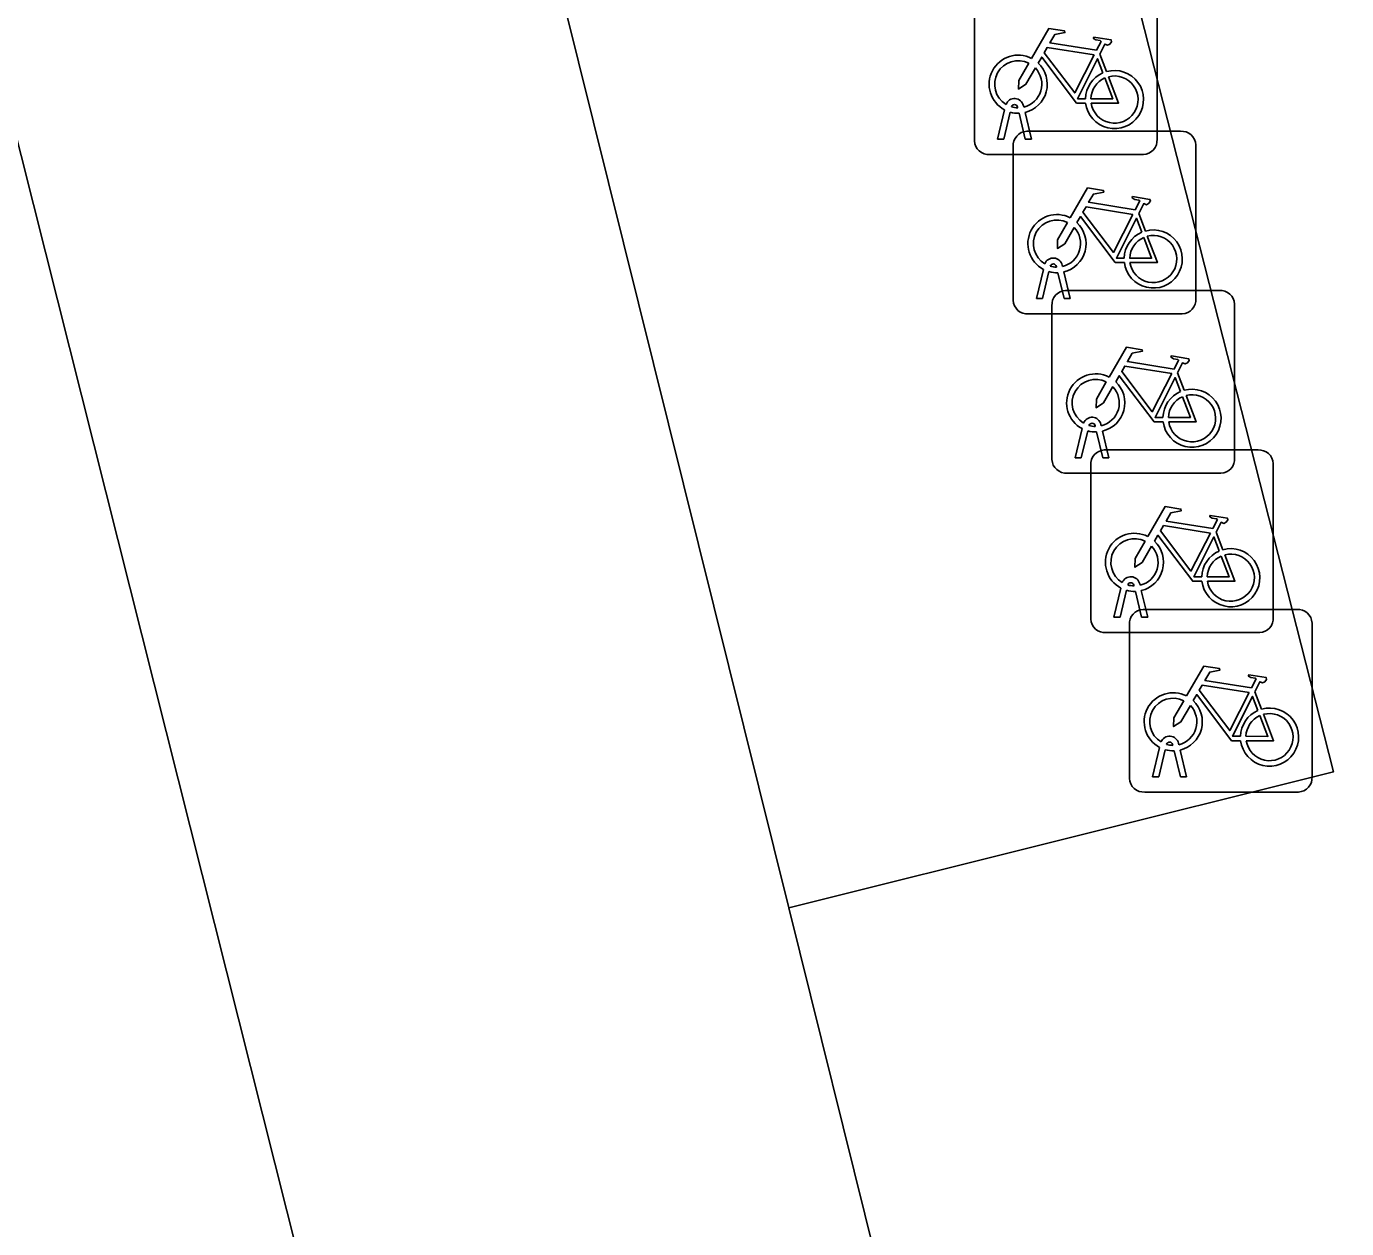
# Model space of a CAD drawing. Extents: x 158461 to 159795, y 387220 to 388672.
# Drawn here: x 159538.25 to 159545.47, y 388640.94 to 388647.51 of the extents above; entities that cross this region are included whole.
import ezdxf

# ---------------------------------------------------------------- set-up
doc = ezdxf.new("R2010")
doc.units = 0
for name, color, linetype in [('IMGEO_Fietsenrek', 7, 'Continuous'), ('IMGEO_Fietspad_gesloten', 7, 'Continuous'), ('IMGEO_Voetpad_open', 7, 'Continuous')]:
    doc.layers.add(name, color=color, linetype=linetype)

msp = doc.modelspace()

# ---------------------------------------------------------------- linework, layer by layer
at = {"layer": 'IMGEO_Fietsenrek'}
for p, q in [((159543.4365, 388646.8839), (159543.4365, 388647.7248)), ((159543.4365, 388647.7248), (159543.4365, 388646.8839)), ((159544.4355, 388647.7341), (159544.4355, 388646.8932)), ((159544.4355, 388646.8932), (159544.4355, 388647.7341)), ((159544.1232, 388647.3582), (159544.1595, 388647.263)), ((159543.5635, 388646.8933), (159543.6018, 388647.0533)), ((159543.6739, 388647.0649), (159543.6729, 388647.0692)), ((159543.7046, 388647.0764), (159543.7064, 388647.0685)), ((159543.6322, 388647.0411), (159543.5969, 388646.8933)), ((159543.715, 388646.8933), (159543.6811, 388647.035)), ((159543.7134, 388647.0393), (159543.7484, 388646.8933)), ((159543.7229, 388646.9365), (159544.5638, 388646.9365)), ((159544.5638, 388646.9365), (159543.7229, 388646.9365)), ((159543.5969, 388646.8933), (159543.5635, 388646.8933)), ((159543.6485, 388646.0119), (159543.6485, 388646.8528)), ((159543.6485, 388646.8528), (159543.6485, 388646.0119)), ((159543.7484, 388646.8933), (159543.715, 388646.8933)), ((159544.6475, 388646.8621), (159544.6475, 388646.0212)), ((159544.6475, 388646.0212), (159544.6475, 388646.8621)), ((159544.3611, 388646.8095), (159543.5202, 388646.8095)), ((159543.5202, 388646.8095), (159544.3611, 388646.8095)), ((159544.3352, 388646.4862), (159544.3715, 388646.391)), ((159543.8859, 388646.1929), (159543.8849, 388646.1972)), ((159543.9166, 388646.2044), (159543.9184, 388646.1965)), ((159543.7755, 388646.0213), (159543.8138, 388646.1813)), ((159543.8442, 388646.1691), (159543.8089, 388646.0213)), ((159543.927, 388646.0213), (159543.8931, 388646.163)), ((159543.9254, 388646.1673), (159543.9604, 388646.0213)), ((159543.9349, 388646.0655), (159544.7758, 388646.0655)), ((159544.7758, 388646.0655), (159543.9349, 388646.0655)), ((159543.8089, 388646.0213), (159543.7755, 388646.0213)), ((159543.8605, 388645.1409), (159543.8605, 388645.9818)), ((159543.8605, 388645.9818), (159543.8605, 388645.1409)), ((159543.9604, 388646.0213), (159543.927, 388646.0213)), ((159544.8595, 388645.9911), (159544.8595, 388645.1502)), ((159544.8595, 388645.1502), (159544.8595, 388645.9911)), ((159544.5731, 388645.9375), (159543.7322, 388645.9375)), ((159543.7322, 388645.9375), (159544.5731, 388645.9375)), ((159544.5472, 388645.6152), (159544.5835, 388645.52)), ((159544.0979, 388645.3219), (159544.0969, 388645.3262)), ((159544.1286, 388645.3334), (159544.1304, 388645.3255)), ((159543.9875, 388645.1503), (159544.0258, 388645.3103)), ((159544.0562, 388645.2981), (159544.0209, 388645.1503)), ((159544.139, 388645.1503), (159544.1051, 388645.292)), ((159544.1374, 388645.2963), (159544.1724, 388645.1503)), ((159544.1469, 388645.1935), (159544.9878, 388645.1935)), ((159544.9878, 388645.1935), (159544.1469, 388645.1935)), ((159544.0209, 388645.1503), (159543.9875, 388645.1503)), ((159544.0725, 388644.2689), (159544.0725, 388645.1098)), ((159544.0725, 388645.1098), (159544.0725, 388644.2689)), ((159544.1724, 388645.1503), (159544.139, 388645.1503)), ((159545.0715, 388645.1191), (159545.0715, 388644.2782)), ((159545.0715, 388644.2782), (159545.0715, 388645.1191)), ((159544.7851, 388645.0665), (159543.9442, 388645.0665)), ((159543.9442, 388645.0665), (159544.7851, 388645.0665)), ((159544.7592, 388644.7432), (159544.7955, 388644.648)), ((159544.3099, 388644.4499), (159544.3089, 388644.4542)), ((159544.3406, 388644.4614), (159544.3424, 388644.4535)), ((159544.1995, 388644.2783), (159544.2378, 388644.4383)), ((159544.2682, 388644.4261), (159544.2329, 388644.2783)), ((159544.351, 388644.2783), (159544.3171, 388644.42)), ((159544.3494, 388644.4243), (159544.3844, 388644.2783)), ((159544.3589, 388644.3215), (159545.1998, 388644.3215)), ((159545.1998, 388644.3215), (159544.3589, 388644.3215)), ((159544.2329, 388644.2783), (159544.1995, 388644.2783)), ((159544.2845, 388643.3969), (159544.2845, 388644.2378)), ((159544.2845, 388644.2378), (159544.2845, 388643.3969)), ((159544.3844, 388644.2783), (159544.351, 388644.2783)), ((159545.2835, 388644.2471), (159545.2835, 388643.4062)), ((159545.2835, 388643.4062), (159545.2835, 388644.2471)), ((159544.9971, 388644.1945), (159544.1562, 388644.1945)), ((159544.1562, 388644.1945), (159544.9971, 388644.1945)), ((159544.9712, 388643.8712), (159545.0075, 388643.776)), ((159544.5526, 388643.5894), (159544.5544, 388643.5815)), ((159544.4115, 388643.4063), (159544.4498, 388643.5663)), ((159544.4802, 388643.5541), (159544.4449, 388643.4063)), ((159544.5219, 388643.5779), (159544.5209, 388643.5822)), ((159544.563, 388643.4063), (159544.5291, 388643.548)), ((159544.5614, 388643.5523), (159544.5964, 388643.4063)), ((159544.4449, 388643.4063), (159544.4115, 388643.4063)), ((159544.5964, 388643.4063), (159544.563, 388643.4063)), ((159545.2091, 388643.3225), (159544.3682, 388643.3225)), ((159544.3682, 388643.3225), (159545.2091, 388643.3225))]:
    msp.add_line(p, q, dxfattribs=at)
for points in [[(159543.7491, 388647.3352), (159543.8438, 388647.4987), (159543.93, 388647.4849), (159543.9317, 388647.4762), (159543.8756, 388647.4653), (159543.8494, 388647.42), (159544.1046, 388647.3792)], [(159544.1046, 388647.3792), (159544.1296, 388647.428), (159544.1245, 388647.432), (159544.1013, 388647.4357), (159544.0886, 388647.4432), (159544.0876, 388647.4463), (159544.0898, 388647.4509), (159544.1846, 388647.4358), (159544.1869, 388647.4255), (159544.1775, 388647.4131), (159544.1651, 388647.4067), (159544.1506, 388647.4129), (159544.1232, 388647.3582)], [(159544.0448, 388647.0905), (159543.9951, 388647.0906), (159543.8044, 388647.3423), (159543.7854, 388647.3095)], [(159544.0917, 388647.354), (159543.8349, 388647.395), (159543.8182, 388647.3662), (159543.9852, 388647.1459), (159544.0917, 388647.354)], [(159543.7698, 388647.2827), (159543.7182, 388647.1935), (159543.6783, 388647.1675), (159543.6795, 388647.215), (159543.734, 388647.3092)], [(159544.1397, 388647.256), (159544.1104, 388647.3328), (159544.001, 388647.1147), (159544.0437, 388647.1146)], [(159544.0737, 388647.1145), (159544.1936, 388647.1143), (159544.1504, 388647.2279)], [(159544.1702, 388647.2348), (159544.2252, 388647.0902), (159544.0751, 388647.0905)], [(159543.9611, 388646.4632), (159544.0558, 388646.6267), (159544.142, 388646.6129), (159544.1437, 388646.6042), (159544.0876, 388646.5933), (159544.0614, 388646.548), (159544.3166, 388646.5072)], [(159544.3166, 388646.5072), (159544.3416, 388646.556), (159544.3365, 388646.56), (159544.3133, 388646.5637), (159544.3006, 388646.5712), (159544.2996, 388646.5743), (159544.3018, 388646.5789), (159544.3966, 388646.5638), (159544.3989, 388646.5535), (159544.3895, 388646.5411), (159544.3771, 388646.5347), (159544.3626, 388646.5409), (159544.3352, 388646.4862)], [(159544.3037, 388646.482), (159544.0469, 388646.523), (159544.0302, 388646.4942), (159544.1972, 388646.2739), (159544.3037, 388646.482)], [(159543.9818, 388646.4107), (159543.9302, 388646.3215), (159543.8903, 388646.2955), (159543.8915, 388646.343), (159543.946, 388646.4372)], [(159544.2568, 388646.2185), (159544.2071, 388646.2186), (159544.0164, 388646.4703), (159543.9974, 388646.4375)], [(159544.3517, 388646.384), (159544.3224, 388646.4608), (159544.213, 388646.2427), (159544.2557, 388646.2426)], [(159544.2857, 388646.2425), (159544.4056, 388646.2423), (159544.3624, 388646.3559)], [(159544.3822, 388646.3628), (159544.4372, 388646.2182), (159544.2871, 388646.2185)], [(159544.1731, 388645.5922), (159544.2678, 388645.7557), (159544.354, 388645.7419), (159544.3557, 388645.7332), (159544.2996, 388645.7223), (159544.2734, 388645.677), (159544.5286, 388645.6362)], [(159544.5286, 388645.6362), (159544.5536, 388645.685), (159544.5485, 388645.689), (159544.5253, 388645.6927), (159544.5126, 388645.7002), (159544.5116, 388645.7033), (159544.5138, 388645.7079), (159544.6086, 388645.6928), (159544.6109, 388645.6825), (159544.6015, 388645.6701), (159544.5891, 388645.6637), (159544.5746, 388645.6699), (159544.5472, 388645.6152)], [(159544.5157, 388645.611), (159544.2589, 388645.652), (159544.2422, 388645.6232), (159544.4092, 388645.4029), (159544.5157, 388645.611)], [(159544.1938, 388645.5397), (159544.1422, 388645.4505), (159544.1023, 388645.4245), (159544.1035, 388645.472), (159544.158, 388645.5662)], [(159544.4688, 388645.3475), (159544.4191, 388645.3476), (159544.2284, 388645.5993), (159544.2094, 388645.5665)], [(159544.5637, 388645.513), (159544.5344, 388645.5898), (159544.425, 388645.3717), (159544.4677, 388645.3716)], [(159544.4977, 388645.3715), (159544.6176, 388645.3713), (159544.5744, 388645.4849)], [(159544.5942, 388645.4918), (159544.6492, 388645.3472), (159544.4991, 388645.3475)], [(159544.3851, 388644.7202), (159544.4798, 388644.8837), (159544.566, 388644.8699), (159544.5677, 388644.8612), (159544.5116, 388644.8503), (159544.4854, 388644.805), (159544.7406, 388644.7642)], [(159544.7406, 388644.7642), (159544.7656, 388644.813), (159544.7605, 388644.817), (159544.7373, 388644.8207), (159544.7246, 388644.8282), (159544.7236, 388644.8313), (159544.7258, 388644.8359), (159544.8206, 388644.8208), (159544.8229, 388644.8105), (159544.8135, 388644.7981), (159544.8011, 388644.7917), (159544.7866, 388644.7979), (159544.7592, 388644.7432)], [(159544.7277, 388644.739), (159544.4709, 388644.78), (159544.4542, 388644.7512), (159544.6212, 388644.5309), (159544.7277, 388644.739)], [(159544.4058, 388644.6677), (159544.3542, 388644.5785), (159544.3143, 388644.5525), (159544.3155, 388644.6), (159544.37, 388644.6942)], [(159544.6808, 388644.4755), (159544.6311, 388644.4756), (159544.4404, 388644.7273), (159544.4214, 388644.6945)], [(159544.7757, 388644.641), (159544.7464, 388644.7178), (159544.637, 388644.4997), (159544.6797, 388644.4996)], [(159544.7097, 388644.4995), (159544.8296, 388644.4993), (159544.7864, 388644.6129)], [(159544.8062, 388644.6198), (159544.8612, 388644.4752), (159544.7111, 388644.4755)], [(159544.5971, 388643.8482), (159544.6918, 388644.0117), (159544.778, 388643.9979), (159544.7797, 388643.9892), (159544.7236, 388643.9783), (159544.6974, 388643.933), (159544.9526, 388643.8922)], [(159544.9526, 388643.8922), (159544.9776, 388643.941), (159544.9725, 388643.945), (159544.9493, 388643.9487), (159544.9366, 388643.9562), (159544.9356, 388643.9593), (159544.9378, 388643.9639), (159545.0326, 388643.9488), (159545.0349, 388643.9385), (159545.0255, 388643.9261), (159545.0131, 388643.9197), (159544.9986, 388643.9259), (159544.9712, 388643.8712)], [(159544.9397, 388643.867), (159544.6829, 388643.908), (159544.6662, 388643.8792), (159544.8332, 388643.6589), (159544.9397, 388643.867)], [(159544.6178, 388643.7957), (159544.5662, 388643.7065), (159544.5263, 388643.6805), (159544.5275, 388643.728), (159544.582, 388643.8222)], [(159544.8928, 388643.6035), (159544.8431, 388643.6036), (159544.6524, 388643.8553), (159544.6334, 388643.8225)], [(159544.9877, 388643.769), (159544.9584, 388643.8458), (159544.849, 388643.6277), (159544.8917, 388643.6276)], [(159544.9217, 388643.6275), (159545.0416, 388643.6273), (159544.9984, 388643.7409)], [(159545.0182, 388643.7478), (159545.0732, 388643.6032), (159544.9231, 388643.6035)]]:
    msp.add_lwpolyline(points, dxfattribs=at)
for centre, radius, start, end in [((159543.6761, 388647.1939), 0.159, 62.67661, 242.13685), ((159543.6761, 388647.1939), 0.129, 63.31916, 238.90302), ((159543.6761, 388647.1939), 0.129, 283.60429, 43.43025), ((159543.6761, 388647.1939), 0.159, 283.5766, 46.60424), ((159544.2027, 388647.1099), 0.159, 187.0065, 105.77075), ((159544.2027, 388647.1099), 0.159, 113.3408, 178.32165), ((159544.2027, 388647.1099), 0.129, 113.92302, 177.95563), ((159544.2027, 388647.1099), 0.129, 188.67146, 104.58832), ((159543.6559, 388647.0653), 0.0499, 12.8025, 158.69338), ((159543.6559, 388647.0653), 0.0174, 12.8025, 163.45023), ((159543.6761, 388647.1939), 0.129, 253.41502, 269.02044), ((159543.6761, 388647.1939), 0.159, 253.99666, 271.78671), ((159543.7262, 388646.8586), 0.0779, 92.4484, 184.28452), ((159543.7262, 388646.8586), 0.0779, 92.4484, 184.28452), ((159544.5696, 388646.8588), 0.0779, 2.4484, 94.28452), ((159544.5696, 388646.8588), 0.0779, 2.4484, 94.28452), ((159543.5144, 388646.8872), 0.0779, 182.4484, 274.28452), ((159543.5144, 388646.8872), 0.0779, 182.4484, 274.28452), ((159544.3578, 388646.8874), 0.0779, 272.4484, 4.28452), ((159544.3578, 388646.8874), 0.0779, 272.4484, 4.28452), ((159543.8881, 388646.3219), 0.159, 62.67661, 242.13685), ((159543.8881, 388646.3219), 0.129, 63.31916, 238.90302), ((159543.8881, 388646.3219), 0.129, 283.60429, 43.43025), ((159543.8881, 388646.3219), 0.159, 283.5766, 46.60424), ((159544.4147, 388646.2379), 0.159, 113.3408, 178.32165), ((159544.4147, 388646.2379), 0.159, 187.0065, 105.77075), ((159544.4147, 388646.2379), 0.129, 113.92302, 177.95563), ((159544.4147, 388646.2379), 0.129, 188.67146, 104.58832), ((159543.8679, 388646.1933), 0.0499, 12.8025, 158.69338), ((159543.8679, 388646.1933), 0.0174, 12.8025, 163.45023), ((159543.8881, 388646.3219), 0.129, 253.41502, 269.02044), ((159543.8881, 388646.3219), 0.159, 253.99666, 271.78671), ((159543.9382, 388645.9876), 0.0779, 92.4484, 184.28452), ((159543.9382, 388645.9876), 0.0779, 92.4484, 184.28452), ((159544.7816, 388645.9878), 0.0779, 2.4484, 94.28452), ((159544.7816, 388645.9878), 0.0779, 2.4484, 94.28452), ((159543.7264, 388646.0152), 0.0779, 182.4484, 274.28452), ((159543.7264, 388646.0152), 0.0779, 182.4484, 274.28452), ((159544.5698, 388646.0154), 0.0779, 272.4484, 4.28452), ((159544.5698, 388646.0154), 0.0779, 272.4484, 4.28452), ((159544.1001, 388645.4509), 0.159, 62.67661, 242.13685), ((159544.1001, 388645.4509), 0.129, 63.31916, 238.90302), ((159544.1001, 388645.4509), 0.129, 283.60429, 43.43025), ((159544.1001, 388645.4509), 0.159, 283.5766, 46.60424), ((159544.6267, 388645.3669), 0.159, 113.3408, 178.32165), ((159544.6267, 388645.3669), 0.159, 187.0065, 105.77075), ((159544.6267, 388645.3669), 0.129, 113.92302, 177.95563), ((159544.6267, 388645.3669), 0.129, 188.67146, 104.58832), ((159544.0799, 388645.3223), 0.0499, 12.8025, 158.69338), ((159544.0799, 388645.3223), 0.0174, 12.8025, 163.45023), ((159544.1001, 388645.4509), 0.129, 253.41502, 269.02044), ((159544.1001, 388645.4509), 0.159, 253.99666, 271.78671), ((159544.1502, 388645.1156), 0.0779, 92.4484, 184.28452), ((159544.1502, 388645.1156), 0.0779, 92.4484, 184.28452), ((159544.9936, 388645.1158), 0.0779, 2.4484, 94.28452), ((159544.9936, 388645.1158), 0.0779, 2.4484, 94.28452), ((159543.9384, 388645.1442), 0.0779, 182.4484, 274.28452), ((159543.9384, 388645.1442), 0.0779, 182.4484, 274.28452), ((159544.7818, 388645.1444), 0.0779, 272.4484, 4.28452), ((159544.7818, 388645.1444), 0.0779, 272.4484, 4.28452), ((159544.3121, 388644.5789), 0.159, 62.67661, 242.13685), ((159544.3121, 388644.5789), 0.129, 63.31916, 238.90302), ((159544.3121, 388644.5789), 0.129, 283.60429, 43.43025), ((159544.3121, 388644.5789), 0.159, 283.5766, 46.60424), ((159544.8387, 388644.4949), 0.159, 113.3408, 178.32165), ((159544.8387, 388644.4949), 0.159, 187.0065, 105.77075), ((159544.8387, 388644.4949), 0.129, 113.92302, 177.95563), ((159544.8387, 388644.4949), 0.129, 188.67146, 104.58832), ((159544.2919, 388644.4503), 0.0499, 12.8025, 158.69338), ((159544.2919, 388644.4503), 0.0174, 12.8025, 163.45023), ((159544.3121, 388644.5789), 0.129, 253.41502, 269.02044), ((159544.3121, 388644.5789), 0.159, 253.99666, 271.78671), ((159544.3622, 388644.2436), 0.0779, 92.4484, 184.28452), ((159544.3622, 388644.2436), 0.0779, 92.4484, 184.28452), ((159545.2056, 388644.2438), 0.0779, 2.4484, 94.28452), ((159545.2056, 388644.2438), 0.0779, 2.4484, 94.28452), ((159544.1504, 388644.2722), 0.0779, 182.4484, 274.28452), ((159544.1504, 388644.2722), 0.0779, 182.4484, 274.28452), ((159544.9938, 388644.2724), 0.0779, 272.4484, 4.28452), ((159544.9938, 388644.2724), 0.0779, 272.4484, 4.28452), ((159544.5241, 388643.7069), 0.159, 62.67661, 242.13685), ((159544.5241, 388643.7069), 0.129, 63.31916, 238.90302), ((159544.5241, 388643.7069), 0.159, 283.5766, 46.60424), ((159544.5241, 388643.7069), 0.129, 283.60429, 43.43025), ((159545.0507, 388643.6229), 0.159, 113.3408, 178.32165), ((159545.0507, 388643.6229), 0.159, 187.0065, 105.77075), ((159545.0507, 388643.6229), 0.129, 113.92302, 177.95563), ((159545.0507, 388643.6229), 0.129, 188.67146, 104.58832), ((159544.5039, 388643.5783), 0.0499, 12.8025, 158.69338), ((159544.5039, 388643.5783), 0.0174, 12.8025, 163.45023), ((159544.5241, 388643.7069), 0.129, 253.41502, 269.02044), ((159544.5241, 388643.7069), 0.159, 253.99666, 271.78671), ((159544.3624, 388643.4002), 0.0779, 182.4484, 274.28452), ((159544.3624, 388643.4002), 0.0779, 182.4484, 274.28452), ((159545.2058, 388643.4004), 0.0779, 272.4484, 4.28452), ((159545.2058, 388643.4004), 0.0779, 272.4484, 4.28452)]:
    msp.add_arc(centre, radius, start, end, dxfattribs=at)
at = {"layer": 'IMGEO_Fietspad_gesloten'}
for points in [[(159542.421, 388642.689), (159540.613, 388649.965)], [(159538.062, 388647.429), (159546.89, 388612.423), (159553.487, 388585.086), (159563.842, 388539.72), (159572.396, 388502.18), (159580.907, 388464.162), (159589.184, 388427.319), (159589.805, 388424.537)], [(159629.492, 388266.323), (159629.279, 388267.172), (159627.393, 388273.129), (159625.27, 388281.24), (159623.775, 388287.49), (159623.05, 388290.6), (159609.203, 388351.755), (159600.671, 388389.772), (159592.151, 388427.82), (159583.872, 388464.675), (159575.397, 388502.7), (159566.795, 388540.309), (159557.037, 388583.035), (159552.559, 388601.898), (159542.421, 388642.689)]]:
    msp.add_lwpolyline(points, dxfattribs=at)
at = {"layer": 'IMGEO_Voetpad_open'}
msp.add_lwpolyline([(159540.613, 388649.965), (159543.561, 388650.659), (159545.401, 388643.434), (159542.421, 388642.689)], dxfattribs=at)

doc.saveas('drawing.dxf')
